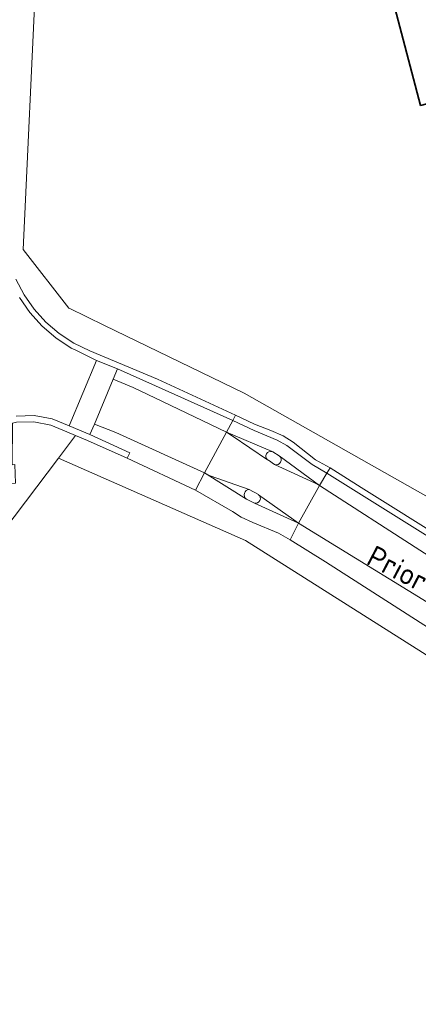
# Model space of a CAD drawing. Extents: x 184422 to 188298, y 343471 to 350189.
# Tile 267 of 513: x 187066 to 187100, y 346750 to 346833. Entities that reach past the tile are written whole.
import ezdxf
from ezdxf.enums import TextEntityAlignment as Align

# ---------------------------------------------------------------- set-up
doc = ezdxf.new("R2010")
doc.units = 0
for name, color, linetype, lineweight in [('B-WA-GR-BEPLANTING_CULTUUR_VASTE PLANTENVAK-GV', 252, 'Continuous', 18), ('B-WA-GR-HOUTWAL-GV', 252, 'Continuous', 13), ('B-WA-OG-TERREIN_CULTUURSCHEIDING-GV', 252, 'Continuous', 18), ('B-WA-OG-TERREIN_ERF-GV', 252, 'Continuous', 18), ('B-WA-OG-TOPOGRAFIE-T18', 252, 'Continuous', 18), ('B-WA-VH-VERHARDING_ASFALT-GV', 252, 'Continuous', 18), ('B-WA-VH-VERHARDING_BETONSTRAATSTEEN-GV', 252, 'Continuous', 18), ('B-WA-VH-VERHARDING_OPEN-GV', 252, 'Continuous', 18), ('B-WA-VH-VERHARDING_STRAATBAKSTEEN-GV', 252, 'Continuous', 18), ('B-WE-OG-BEBOUWING-GV', 250, 'Continuous', 35)]:
    doc.layers.add(name, color=color, linetype=linetype, lineweight=lineweight)
doc.styles.add('NLCS-ISO-M1000-T18', font='NLCS-ISO.ttf', dxfattribs={"height": 1.8})

msp = doc.modelspace()

# ---------------------------------------------------------------- linework, layer by layer
at = {"layer": 'B-WA-GR-BEPLANTING_CULTUUR_VASTE PLANTENVAK-GV', "flags": 128}
msp.add_lwpolyline([(187069.437, 346796.149), (187070.861, 346798.032), (187070.127, 346798.336), (187068.789, 346798.905), (187067.362, 346799.182), (187065.908, 346799.154), (187065.576, 346799.076), (187065.546, 346795.585), (187065.78, 346795.615), (187065.833, 346794.054), (187064.136, 346793.978), (187064.132, 346795.581), (187064.509, 346795.605), (187064.5, 346798.825), (187064.493, 346798.823), (187063.177, 346798.204), (187062.021, 346797.323), (187061.074, 346796.22), (187060.378, 346794.944), (187059.964, 346793.55), (187059.851, 346792.1), (187059.764, 346790.366), (187059.238, 346790.37), (187059.214, 346782.63)], close=True, dxfattribs=at)
msp.add_lwpolyline([(187069.437, 346796.149), (187070.861, 346798.032), (187070.127, 346798.336), (187068.789, 346798.905), (187067.362, 346799.182), (187065.908, 346799.154), (187065.576, 346799.076), (187065.546, 346795.585), (187065.78, 346795.615), (187065.833, 346794.054), (187064.136, 346793.978), (187064.132, 346795.581), (187064.509, 346795.605), (187064.5, 346798.825), (187064.493, 346798.823), (187063.177, 346798.204), (187062.021, 346797.323), (187061.074, 346796.22), (187060.378, 346794.944), (187059.964, 346793.55), (187059.851, 346792.1), (187059.764, 346790.366), (187059.238, 346790.37), (187059.214, 346782.63)], close=True, dxfattribs=at)
msp.add_lwpolyline([(187069.437, 346796.149), (187070.861, 346798.032), (187070.127, 346798.336), (187068.789, 346798.905), (187067.362, 346799.182), (187065.908, 346799.154), (187065.576, 346799.076), (187065.546, 346795.585), (187065.78, 346795.615), (187065.833, 346794.054), (187064.136, 346793.978), (187064.132, 346795.581), (187064.509, 346795.605), (187064.5, 346798.825), (187064.493, 346798.823), (187063.177, 346798.204), (187062.021, 346797.323), (187061.074, 346796.22), (187060.378, 346794.944), (187059.964, 346793.55), (187059.851, 346792.1), (187059.764, 346790.366), (187059.238, 346790.37), (187059.214, 346782.63)], close=True, dxfattribs=at)
at = {"layer": 'B-WA-GR-HOUTWAL-GV', "flags": 128}
msp.add_lwpolyline([(187098.025, 346705.099), (187102.412, 346721.946), (187105.369, 346731.007), (187111.287, 346745.245), (187116.917, 346757.127), (187117.953, 346759.505), (187118.173, 346762.237), (187117.845, 346764.704), (187116.766, 346767.318), (187115.411, 346768.978), (187113.307, 346771.335), (187103.522, 346777.589), (187085.102, 346789.224), (187069.437, 346796.149), (187059.214, 346782.63)], dxfattribs=at)
msp.add_lwpolyline([(187098.025, 346705.099), (187102.412, 346721.946), (187105.369, 346731.007), (187111.287, 346745.245), (187116.917, 346757.127), (187117.953, 346759.505), (187118.173, 346762.237), (187117.845, 346764.704), (187116.766, 346767.318), (187115.411, 346768.978), (187113.307, 346771.335), (187103.522, 346777.589), (187085.102, 346789.224), (187069.437, 346796.149), (187059.214, 346782.63)], dxfattribs=at)
msp.add_lwpolyline([(187098.025, 346705.099), (187102.412, 346721.946), (187105.369, 346731.007), (187111.287, 346745.245), (187116.917, 346757.127), (187117.953, 346759.505), (187118.173, 346762.237), (187117.845, 346764.704), (187116.766, 346767.318), (187115.411, 346768.978), (187113.307, 346771.335), (187103.522, 346777.589), (187085.102, 346789.224), (187069.437, 346796.149), (187059.214, 346782.63)], dxfattribs=at)
at = {"layer": 'B-WA-OG-TERREIN_CULTUURSCHEIDING-GV', "flags": 128}
for points in [[(187065.874, 346811.143), (187066.554, 346809.838), (187067.395, 346808.631), (187068.384, 346807.541), (187069.504, 346806.587), (187070.737, 346805.784), (187072.063, 346805.145), (187077.742, 346802.747), (187084.277, 346799.739), (187085.871, 346798.983), (187087.226, 346798.447), (187088.265, 346798.018), (187089.109, 346797.474), (187090.984, 346796.003), (187092.214, 346795.322), (187094.803, 346793.688), (187102.28, 346789), (187101.267, 346792.387), (187084.996, 346801.591), (187073.285, 346807.265), (187070.334, 346808.72), (187070.305, 346808.709), (187066.477, 346813.625), (187067.575, 346837.017)], [(187065.874, 346811.143), (187066.554, 346809.838), (187067.395, 346808.631), (187068.384, 346807.541), (187069.504, 346806.587), (187070.737, 346805.784), (187072.063, 346805.145), (187077.742, 346802.747), (187084.277, 346799.739), (187085.871, 346798.983), (187087.226, 346798.447), (187088.265, 346798.018), (187089.109, 346797.474), (187090.984, 346796.003), (187092.214, 346795.322), (187094.803, 346793.688), (187102.28, 346789), (187101.267, 346792.387), (187084.996, 346801.591), (187073.285, 346807.265), (187070.334, 346808.72), (187070.305, 346808.709), (187066.477, 346813.625), (187067.575, 346837.017)], [(187065.874, 346811.143), (187066.554, 346809.838), (187067.395, 346808.631), (187068.384, 346807.541), (187069.504, 346806.587), (187070.737, 346805.784), (187072.063, 346805.145), (187077.742, 346802.747), (187084.277, 346799.739), (187085.871, 346798.983), (187087.226, 346798.447), (187088.265, 346798.018), (187089.109, 346797.474), (187090.984, 346796.003), (187092.214, 346795.322), (187094.803, 346793.688), (187102.28, 346789), (187101.267, 346792.387), (187084.996, 346801.591), (187073.285, 346807.265), (187070.334, 346808.72), (187070.305, 346808.709), (187066.477, 346813.625), (187067.575, 346837.017)], [(187119.123, 346769.986), (187114.518, 346772.915), (187113.055, 346773.846), (187091.812, 346787.437), (187088.855, 346789.3), (187087.878, 346789.837), (187085.736, 346790.752), (187084.756, 346791.203), (187084.031, 346791.666), (187080.918, 346793.446), (187075.197, 346796.147), (187071.87, 346797.614), (187070.861, 346798.032), (187069.437, 346796.149), (187085.102, 346789.224), (187103.522, 346777.589), (187113.307, 346771.335), (187115.411, 346768.978), (187116.766, 346767.318), (187117.845, 346764.704), (187118.173, 346762.237), (187117.953, 346759.505), (187116.917, 346757.127), (187111.287, 346745.245)], [(187119.123, 346769.986), (187114.518, 346772.915), (187113.055, 346773.846), (187091.812, 346787.437), (187088.855, 346789.3), (187087.878, 346789.837), (187085.736, 346790.752), (187084.756, 346791.203), (187084.031, 346791.666), (187080.918, 346793.446), (187075.197, 346796.147), (187071.87, 346797.614), (187070.861, 346798.032), (187069.437, 346796.149), (187085.102, 346789.224), (187103.522, 346777.589), (187113.307, 346771.335), (187115.411, 346768.978), (187116.766, 346767.318), (187117.845, 346764.704), (187118.173, 346762.237), (187117.953, 346759.505), (187116.917, 346757.127), (187111.287, 346745.245)], [(187119.123, 346769.986), (187114.518, 346772.915), (187113.055, 346773.846), (187091.812, 346787.437), (187088.855, 346789.3), (187087.878, 346789.837), (187085.736, 346790.752), (187084.756, 346791.203), (187084.031, 346791.666), (187080.918, 346793.446), (187075.197, 346796.147), (187071.87, 346797.614), (187070.861, 346798.032), (187069.437, 346796.149), (187085.102, 346789.224), (187103.522, 346777.589), (187113.307, 346771.335), (187115.411, 346768.978), (187116.766, 346767.318), (187117.845, 346764.704), (187118.173, 346762.237), (187117.953, 346759.505), (187116.917, 346757.127), (187111.287, 346745.245)]]:
    msp.add_lwpolyline(points, dxfattribs=at)
at = {"layer": 'B-WA-OG-TERREIN_ERF-GV', "flags": 128}
msp.add_lwpolyline([(187126.825, 346832.832), (187099.789, 346825.714), (187097.325, 346835.078), (187102.16, 346836.351), (187129.159, 346843.459), (187130.444, 346838.579), (187125.644, 346837.315)], close=True, dxfattribs=at)
msp.add_lwpolyline([(187126.825, 346832.832), (187099.789, 346825.714), (187097.325, 346835.078), (187102.16, 346836.351), (187129.159, 346843.459), (187130.444, 346838.579), (187125.644, 346837.315)], close=True, dxfattribs=at)
msp.add_lwpolyline([(187126.825, 346832.832), (187099.789, 346825.714), (187097.325, 346835.078), (187102.16, 346836.351), (187129.159, 346843.459), (187130.444, 346838.579), (187125.644, 346837.315)], close=True, dxfattribs=at)
msp.add_lwpolyline([(187067.575, 346837.017), (187066.477, 346813.625), (187070.305, 346808.709), (187070.334, 346808.72), (187073.285, 346807.265), (187084.996, 346801.591), (187101.267, 346792.387)], dxfattribs=at)
msp.add_lwpolyline([(187067.575, 346837.017), (187066.477, 346813.625), (187070.305, 346808.709), (187070.334, 346808.72), (187073.285, 346807.265), (187084.996, 346801.591), (187101.267, 346792.387)], dxfattribs=at)
msp.add_lwpolyline([(187067.575, 346837.017), (187066.477, 346813.625), (187070.305, 346808.709), (187070.334, 346808.72), (187073.285, 346807.265), (187084.996, 346801.591), (187101.267, 346792.387)], dxfattribs=at)
at = {"layer": 'B-WA-VH-VERHARDING_ASFALT-GV', "flags": 128}
for points in [[(187065.879, 346799.665), (187067.411, 346799.702), (187068.918, 346799.427), (187070.338, 346798.849), (187072.628, 346804.334), (187070.896, 346805.18), (187070.499, 346805.364), (187069.225, 346806.211), (187068.067, 346807.21), (187067.042, 346808.345), (187066.168, 346809.6)], [(187065.879, 346799.665), (187067.411, 346799.702), (187068.918, 346799.427), (187070.338, 346798.849), (187072.628, 346804.334), (187070.896, 346805.18), (187070.499, 346805.364), (187069.225, 346806.211), (187068.067, 346807.21), (187067.042, 346808.345), (187066.168, 346809.6)], [(187065.879, 346799.665), (187067.411, 346799.702), (187068.918, 346799.427), (187070.338, 346798.849), (187072.628, 346804.334), (187070.896, 346805.18), (187070.499, 346805.364), (187069.225, 346806.211), (187068.067, 346807.21), (187067.042, 346808.345), (187066.168, 346809.6)], [(187091.946, 346794.874), (187091.329, 346793.84), (187116.563, 346777.576)], [(187091.946, 346794.874), (187091.329, 346793.84), (187116.563, 346777.576)], [(187091.946, 346794.874), (187091.329, 346793.84), (187116.563, 346777.576)], [(187117.553, 346778.878), (187091.946, 346794.874)], [(187117.553, 346778.878), (187091.946, 346794.874)], [(187117.553, 346778.878), (187091.946, 346794.874)], [(187091.329, 346793.84), (187089.558, 346790.696), (187117.512, 346773.524)], [(187091.329, 346793.84), (187089.558, 346790.696), (187117.512, 346773.524)], [(187091.329, 346793.84), (187089.558, 346790.696), (187117.512, 346773.524)], [(187116.563, 346777.576), (187091.329, 346793.84)], [(187116.563, 346777.576), (187091.329, 346793.84)], [(187116.563, 346777.576), (187091.329, 346793.84)], [(187117.512, 346773.524), (187089.558, 346790.696), (187088.855, 346789.3), (187091.812, 346787.437), (187113.055, 346773.846), (187114.518, 346772.915)], [(187117.512, 346773.524), (187089.558, 346790.696), (187088.855, 346789.3), (187091.812, 346787.437), (187113.055, 346773.846), (187114.518, 346772.915)], [(187117.512, 346773.524), (187089.558, 346790.696), (187088.855, 346789.3), (187091.812, 346787.437), (187113.055, 346773.846), (187114.518, 346772.915)]]:
    msp.add_lwpolyline(points, dxfattribs=at)
for points in [[(187074.031, 346802.768), (187074.387, 346803.613), (187072.628, 346804.334), (187070.338, 346798.849), (187072.07, 346798.108), (187072.443, 346798.994)], [(187074.031, 346802.768), (187074.387, 346803.613), (187072.628, 346804.334), (187070.338, 346798.849), (187072.07, 346798.108), (187072.443, 346798.994)], [(187074.031, 346802.768), (187074.387, 346803.613), (187072.628, 346804.334), (187070.338, 346798.849), (187072.07, 346798.108), (187072.443, 346798.994)], [(187074.387, 346803.613), (187074.031, 346802.768), (187075.689, 346802.051), (187078.165, 346800.884), (187083.521, 346798.313), (187084.048, 346799.307), (187077.573, 346802.202)], [(187074.387, 346803.613), (187074.031, 346802.768), (187075.689, 346802.051), (187078.165, 346800.884), (187083.521, 346798.313), (187084.048, 346799.307), (187077.573, 346802.202)], [(187074.387, 346803.613), (187074.031, 346802.768), (187075.689, 346802.051), (187078.165, 346800.884), (187083.521, 346798.313), (187084.048, 346799.307), (187077.573, 346802.202)], [(187075.689, 346802.051), (187074.031, 346802.768), (187072.443, 346798.994), (187074.256, 346798.302), (187081.686, 346794.916), (187083.521, 346798.313), (187078.165, 346800.884)], [(187075.689, 346802.051), (187074.031, 346802.768), (187072.443, 346798.994), (187074.256, 346798.302), (187081.686, 346794.916), (187083.521, 346798.313), (187078.165, 346800.884)], [(187075.689, 346802.051), (187074.031, 346802.768), (187072.443, 346798.994), (187074.256, 346798.302), (187081.686, 346794.916), (187083.521, 346798.313), (187078.165, 346800.884)], [(187074.256, 346798.302), (187072.443, 346798.994), (187072.07, 346798.108), (187075.417, 346796.584), (187075.197, 346796.147), (187080.918, 346793.446), (187081.686, 346794.916)], [(187074.256, 346798.302), (187072.443, 346798.994), (187072.07, 346798.108), (187075.417, 346796.584), (187075.197, 346796.147), (187080.918, 346793.446), (187081.686, 346794.916)], [(187074.256, 346798.302), (187072.443, 346798.994), (187072.07, 346798.108), (187075.417, 346796.584), (187075.197, 346796.147), (187080.918, 346793.446), (187081.686, 346794.916)], [(187083.521, 346798.313), (187081.686, 346794.916), (187082.161, 346794.668), (187085.433, 346793.518), (187086.191, 346793.086), (187086.208, 346793.074), (187089.18, 346790.978), (187089.558, 346790.696), (187091.329, 346793.84), (187090.894, 346794.083), (187087.552, 346795.612), (187087.03, 346795.964), (187086.965, 346796.008), (187084.011, 346798.019)], [(187083.521, 346798.313), (187081.686, 346794.916), (187082.161, 346794.668), (187085.433, 346793.518), (187086.191, 346793.086), (187086.208, 346793.074), (187089.18, 346790.978), (187089.558, 346790.696), (187091.329, 346793.84), (187090.894, 346794.083), (187087.552, 346795.612), (187087.03, 346795.964), (187086.965, 346796.008), (187084.011, 346798.019)], [(187083.521, 346798.313), (187081.686, 346794.916), (187082.161, 346794.668), (187085.433, 346793.518), (187086.191, 346793.086), (187086.208, 346793.074), (187089.18, 346790.978), (187089.558, 346790.696), (187091.329, 346793.84), (187090.894, 346794.083), (187087.552, 346795.612), (187087.03, 346795.964), (187086.965, 346796.008), (187084.011, 346798.019)]]:
    msp.add_lwpolyline(points, close=True, dxfattribs=at)
at = {"layer": 'B-WA-VH-VERHARDING_BETONSTRAATSTEEN-GV', "flags": 128}
for points in [[(187066.168, 346809.6), (187067.042, 346808.345), (187068.067, 346807.21), (187069.225, 346806.211), (187070.499, 346805.364), (187070.896, 346805.18), (187072.628, 346804.334), (187074.387, 346803.613), (187077.573, 346802.202), (187084.048, 346799.307), (187084.277, 346799.739), (187077.742, 346802.747), (187072.063, 346805.145), (187070.737, 346805.784), (187069.504, 346806.587), (187068.384, 346807.541), (187067.395, 346808.631), (187066.554, 346809.838), (187065.874, 346811.143)], [(187066.168, 346809.6), (187067.042, 346808.345), (187068.067, 346807.21), (187069.225, 346806.211), (187070.499, 346805.364), (187070.896, 346805.18), (187072.628, 346804.334), (187074.387, 346803.613), (187077.573, 346802.202), (187084.048, 346799.307), (187084.277, 346799.739), (187077.742, 346802.747), (187072.063, 346805.145), (187070.737, 346805.784), (187069.504, 346806.587), (187068.384, 346807.541), (187067.395, 346808.631), (187066.554, 346809.838), (187065.874, 346811.143)], [(187066.168, 346809.6), (187067.042, 346808.345), (187068.067, 346807.21), (187069.225, 346806.211), (187070.499, 346805.364), (187070.896, 346805.18), (187072.628, 346804.334), (187074.387, 346803.613), (187077.573, 346802.202), (187084.048, 346799.307), (187084.277, 346799.739), (187077.742, 346802.747), (187072.063, 346805.145), (187070.737, 346805.784), (187069.504, 346806.587), (187068.384, 346807.541), (187067.395, 346808.631), (187066.554, 346809.838), (187065.874, 346811.143)], [(187065.908, 346799.154), (187067.362, 346799.182), (187068.789, 346798.905), (187070.127, 346798.336), (187070.861, 346798.032), (187071.87, 346797.614), (187075.197, 346796.147), (187075.417, 346796.584), (187072.07, 346798.108), (187070.338, 346798.849), (187068.918, 346799.427), (187067.411, 346799.702), (187065.879, 346799.665)], [(187065.908, 346799.154), (187067.362, 346799.182), (187068.789, 346798.905), (187070.127, 346798.336), (187070.861, 346798.032), (187071.87, 346797.614), (187075.197, 346796.147), (187075.417, 346796.584), (187072.07, 346798.108), (187070.338, 346798.849), (187068.918, 346799.427), (187067.411, 346799.702), (187065.879, 346799.665)], [(187065.908, 346799.154), (187067.362, 346799.182), (187068.789, 346798.905), (187070.127, 346798.336), (187070.861, 346798.032), (187071.87, 346797.614), (187075.197, 346796.147), (187075.417, 346796.584), (187072.07, 346798.108), (187070.338, 346798.849), (187068.918, 346799.427), (187067.411, 346799.702), (187065.879, 346799.665)], [(187117.424, 346779.505), (187109.124, 346784.709), (187102.28, 346789), (187094.803, 346793.688), (187092.214, 346795.322), (187091.946, 346794.874), (187117.553, 346778.878)], [(187117.424, 346779.505), (187109.124, 346784.709), (187102.28, 346789), (187094.803, 346793.688), (187092.214, 346795.322), (187091.946, 346794.874), (187117.553, 346778.878)], [(187117.424, 346779.505), (187109.124, 346784.709), (187102.28, 346789), (187094.803, 346793.688), (187092.214, 346795.322), (187091.946, 346794.874), (187117.553, 346778.878)]]:
    msp.add_lwpolyline(points, dxfattribs=at)
for points in [[(187084.277, 346799.739), (187084.048, 346799.307), (187085.843, 346798.444), (187087.782, 346797.647), (187088.572, 346797.204), (187090.704, 346795.599), (187091.946, 346794.874), (187092.214, 346795.322), (187090.984, 346796.003), (187089.109, 346797.474), (187088.265, 346798.018), (187087.226, 346798.447), (187085.871, 346798.983)], [(187084.277, 346799.739), (187084.048, 346799.307), (187085.843, 346798.444), (187087.782, 346797.647), (187088.572, 346797.204), (187090.704, 346795.599), (187091.946, 346794.874), (187092.214, 346795.322), (187090.984, 346796.003), (187089.109, 346797.474), (187088.265, 346798.018), (187087.226, 346798.447), (187085.871, 346798.983)], [(187084.277, 346799.739), (187084.048, 346799.307), (187085.843, 346798.444), (187087.782, 346797.647), (187088.572, 346797.204), (187090.704, 346795.599), (187091.946, 346794.874), (187092.214, 346795.322), (187090.984, 346796.003), (187089.109, 346797.474), (187088.265, 346798.018), (187087.226, 346798.447), (187085.871, 346798.983)], [(187088.855, 346789.3), (187089.558, 346790.696), (187085.865, 346792.378), (187085.757, 346792.427), (187085.193, 346792.699), (187081.686, 346794.916), (187080.918, 346793.446), (187084.031, 346791.666), (187084.756, 346791.203), (187085.736, 346790.752), (187087.878, 346789.837)], [(187088.855, 346789.3), (187089.558, 346790.696), (187085.865, 346792.378), (187085.757, 346792.427), (187085.193, 346792.699), (187081.686, 346794.916), (187080.918, 346793.446), (187084.031, 346791.666), (187084.756, 346791.203), (187085.736, 346790.752), (187087.878, 346789.837)], [(187088.855, 346789.3), (187089.558, 346790.696), (187085.865, 346792.378), (187085.757, 346792.427), (187085.193, 346792.699), (187081.686, 346794.916), (187080.918, 346793.446), (187084.031, 346791.666), (187084.756, 346791.203), (187085.736, 346790.752), (187087.878, 346789.837)]]:
    msp.add_lwpolyline(points, close=True, dxfattribs=at)
at = {"layer": 'B-WA-VH-VERHARDING_OPEN-GV'}
for points in [[(187087.341, 346796.685, 0.82491), (187086.965, 346796.008)], [(187087.341, 346796.685, 0.82491), (187086.965, 346796.008)], [(187087.341, 346796.685, 0.82491), (187086.965, 346796.008)], [(187087.552, 346795.612, 0.865097), (187087.948, 346796.326)], [(187087.552, 346795.612, 0.865097), (187087.948, 346796.326)], [(187087.552, 346795.612, 0.865097), (187087.948, 346796.326)], [(187085.433, 346793.518, 0.712031), (187085.193, 346792.699)], [(187085.433, 346793.518, 0.712031), (187085.193, 346792.699)], [(187085.433, 346793.518, 0.712031), (187085.193, 346792.699)], [(187085.865, 346792.378, 0.832273), (187086.208, 346793.074)], [(187085.865, 346792.378, 0.832273), (187086.208, 346793.074)], [(187085.865, 346792.378, 0.832273), (187086.208, 346793.074)]]:
    msp.add_lwpolyline(points, format="xyb", dxfattribs=at)
at = {"layer": 'B-WA-VH-VERHARDING_OPEN-GV', "flags": 128}
for points in [[(187087.948, 346796.326), (187087.938, 346796.333), (187087.403, 346796.658), (187087.341, 346796.685)], [(187087.948, 346796.326), (187087.938, 346796.333), (187087.403, 346796.658), (187087.341, 346796.685)], [(187087.948, 346796.326), (187087.938, 346796.333), (187087.403, 346796.658), (187087.341, 346796.685)], [(187086.965, 346796.008), (187087.03, 346795.964), (187087.552, 346795.612)], [(187086.965, 346796.008), (187087.03, 346795.964), (187087.552, 346795.612)], [(187086.965, 346796.008), (187087.03, 346795.964), (187087.552, 346795.612)], [(187086.208, 346793.074), (187086.191, 346793.086), (187085.433, 346793.518)], [(187086.208, 346793.074), (187086.191, 346793.086), (187085.433, 346793.518)], [(187086.208, 346793.074), (187086.191, 346793.086), (187085.433, 346793.518)], [(187085.193, 346792.699), (187085.757, 346792.427), (187085.865, 346792.378)], [(187085.193, 346792.699), (187085.757, 346792.427), (187085.865, 346792.378)], [(187085.193, 346792.699), (187085.757, 346792.427), (187085.865, 346792.378)]]:
    msp.add_lwpolyline(points, dxfattribs=at)
at = {"layer": 'B-WA-VH-VERHARDING_STRAATBAKSTEEN-GV', "flags": 128}
msp.add_lwpolyline([(187087.782, 346797.647), (187085.843, 346798.444), (187084.048, 346799.307), (187083.521, 346798.313), (187087.341, 346796.685), (187087.403, 346796.658), (187087.938, 346796.333), (187087.948, 346796.326), (187091.329, 346793.84), (187091.946, 346794.874), (187090.704, 346795.599), (187088.572, 346797.204)], close=True, dxfattribs=at)
msp.add_lwpolyline([(187087.782, 346797.647), (187085.843, 346798.444), (187084.048, 346799.307), (187083.521, 346798.313), (187087.341, 346796.685), (187087.403, 346796.658), (187087.938, 346796.333), (187087.948, 346796.326), (187091.329, 346793.84), (187091.946, 346794.874), (187090.704, 346795.599), (187088.572, 346797.204)], close=True, dxfattribs=at)
msp.add_lwpolyline([(187087.782, 346797.647), (187085.843, 346798.444), (187084.048, 346799.307), (187083.521, 346798.313), (187087.341, 346796.685), (187087.403, 346796.658), (187087.938, 346796.333), (187087.948, 346796.326), (187091.329, 346793.84), (187091.946, 346794.874), (187090.704, 346795.599), (187088.572, 346797.204)], close=True, dxfattribs=at)
for points in [[(187087.341, 346796.685), (187083.521, 346798.313), (187084.011, 346798.019), (187086.965, 346796.008)], [(187087.341, 346796.685), (187083.521, 346798.313), (187084.011, 346798.019), (187086.965, 346796.008)], [(187087.341, 346796.685), (187083.521, 346798.313), (187084.011, 346798.019), (187086.965, 346796.008)], [(187087.552, 346795.612), (187090.894, 346794.083), (187091.329, 346793.84), (187087.948, 346796.326)], [(187087.552, 346795.612), (187090.894, 346794.083), (187091.329, 346793.84), (187087.948, 346796.326)], [(187087.552, 346795.612), (187090.894, 346794.083), (187091.329, 346793.84), (187087.948, 346796.326)], [(187081.686, 346794.916), (187085.193, 346792.699)], [(187085.433, 346793.518), (187082.161, 346794.668), (187081.686, 346794.916)], [(187081.686, 346794.916), (187085.193, 346792.699)], [(187085.433, 346793.518), (187082.161, 346794.668), (187081.686, 346794.916)], [(187081.686, 346794.916), (187085.193, 346792.699)], [(187085.433, 346793.518), (187082.161, 346794.668), (187081.686, 346794.916)], [(187085.865, 346792.378), (187089.558, 346790.696), (187089.18, 346790.978), (187086.208, 346793.074)], [(187085.865, 346792.378), (187089.558, 346790.696), (187089.18, 346790.978), (187086.208, 346793.074)], [(187085.865, 346792.378), (187089.558, 346790.696), (187089.18, 346790.978), (187086.208, 346793.074)]]:
    msp.add_lwpolyline(points, dxfattribs=at)
at = {"layer": 'B-WA-VH-VERHARDING_STRAATBAKSTEEN-GV'}
for points in [[(187086.965, 346796.008, -0.82491), (187087.341, 346796.685)], [(187086.965, 346796.008, -0.82491), (187087.341, 346796.685)], [(187086.965, 346796.008, -0.82491), (187087.341, 346796.685)], [(187087.948, 346796.326, -0.865097), (187087.552, 346795.612)], [(187087.948, 346796.326, -0.865097), (187087.552, 346795.612)], [(187087.948, 346796.326, -0.865097), (187087.552, 346795.612)], [(187085.193, 346792.699, -0.712031), (187085.433, 346793.518)], [(187085.193, 346792.699, -0.712031), (187085.433, 346793.518)], [(187085.193, 346792.699, -0.712031), (187085.433, 346793.518)], [(187086.208, 346793.074, -0.832273), (187085.865, 346792.378)], [(187086.208, 346793.074, -0.832273), (187085.865, 346792.378)], [(187086.208, 346793.074, -0.832273), (187085.865, 346792.378)]]:
    msp.add_lwpolyline(points, format="xyb", dxfattribs=at)
at = {"layer": 'B-WE-OG-BEBOUWING-GV', "flags": 128}
msp.add_lwpolyline([(187097.325, 346835.078), (187099.789, 346825.714), (187126.825, 346832.832), (187125.644, 346837.315), (187130.444, 346838.579), (187129.159, 346843.459), (187102.16, 346836.351)], close=True, dxfattribs=at)
msp.add_lwpolyline([(187097.325, 346835.078), (187099.789, 346825.714), (187126.825, 346832.832), (187125.644, 346837.315), (187130.444, 346838.579), (187129.159, 346843.459), (187102.16, 346836.351)], close=True, dxfattribs=at)
msp.add_lwpolyline([(187097.325, 346835.078), (187099.789, 346825.714), (187126.825, 346832.832), (187125.644, 346837.315), (187130.444, 346838.579), (187129.159, 346843.459), (187102.16, 346836.351)], close=True, dxfattribs=at)

# ---------------------------------------------------------------- texts
at = {"layer": 'B-WA-OG-TOPOGRAFIE-T18', "style": 'NLCS-ISO-M1000-T18'}
msp.add_text('Prior Gielenstraat', height=1.8, rotation=332.4, dxfattribs=at).set_placement((187104.018, 346783.676), align=Align.MIDDLE)
msp.add_text('Prior Gielenstraat', height=1.8, rotation=332.4, dxfattribs=at).set_placement((187104.018, 346783.676), align=Align.MIDDLE)
msp.add_text('Prior Gielenstraat', height=1.8, rotation=332.4, dxfattribs=at).set_placement((187104.018, 346783.676), align=Align.MIDDLE)

doc.saveas('drawing.dxf')
